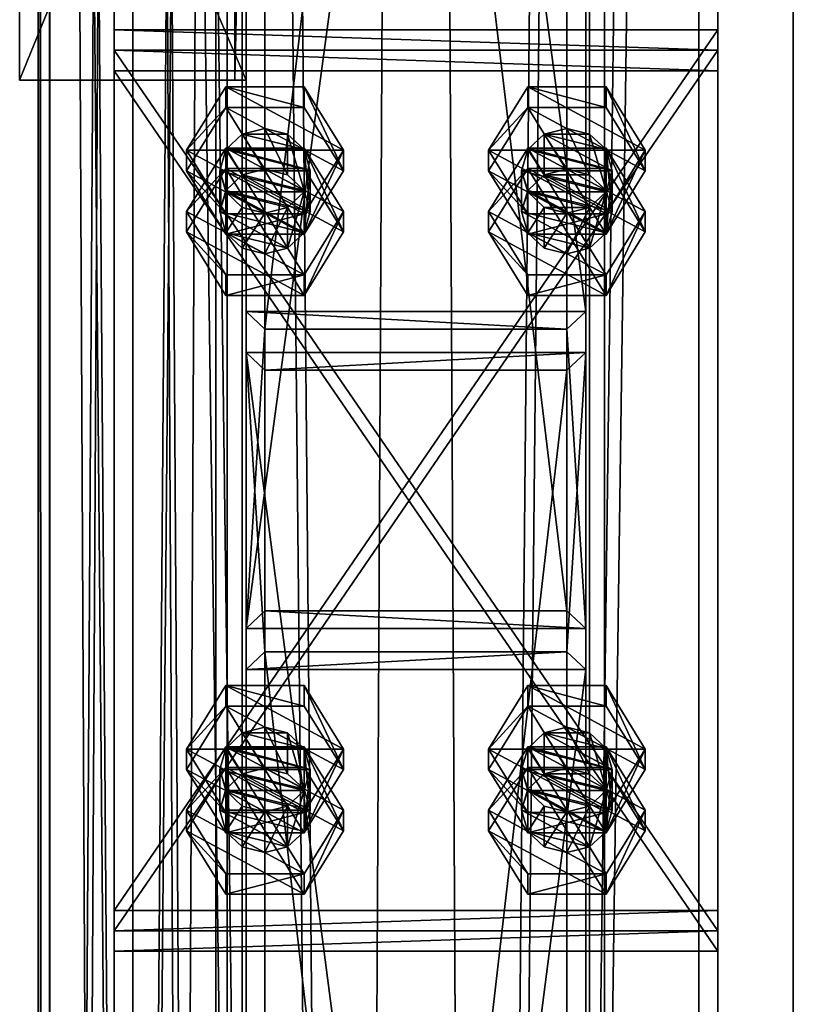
# Model space of a CAD drawing. Header units: millimetres. Extents: x -333 to 67333, y -930 to 39730.
# Tile 550 of 656: x -105 to 100, y 17392 to 17653. Entities that reach past the tile are written whole.
import ezdxf

# ---------------------------------------------------------------- set-up
doc = ezdxf.new("R2010")
doc.units = ezdxf.units.MM
for name, color, linetype in [('13', 7, 'Continuous'), ('4', 7, 'Continuous'), ('5', 7, 'Continuous'), ('6', 7, 'Continuous'), ('95', 7, 'Continuous'), ('99', 7, 'Continuous')]:
    doc.layers.add(name, color=color, linetype=linetype)

msp = doc.modelspace()

# ---------------------------------------------------------------- meshes
at = {"layer": '13', "color": 30}
mesh = msp.add_polyface(dxfattribs=at)
corners = [(-97.06, 23544.7, 4373), (-53.06, 23544.7, 4373), (-53.06, 15255.02, 4373), (-97.06, 15255.02, 4373), (-53.06, 23544.7, 4447), (-53.06, 15255.02, 4447), (-97.06, 23544.7, 4447), (-97.06, 15255.02, 4447), (-100.06, 23544.7, 4370), (-100.06, 23544.7, 4450), (-100.06, 15255.02, 4450), (-100.06, 15255.02, 4370), (-50.06, 23544.7, 4450), (-50.06, 15255.02, 4450), (-50.06, 23544.7, 4370), (-50.06, 15255.02, 4370)]
mesh.append_faces([[corners[k] for k in face] for face in [(0, 2, 3, 3), (1, 5, 2, 2), (4, 7, 5, 5), (6, 3, 7, 7), (8, 10, 11, 11), (9, 13, 10, 10), (12, 15, 13, 13), (14, 11, 15, 15)]], dxfattribs={"vtx0": -1, "color": 30})
mesh.append_faces([[corners[k] for k in face] for face in [(9, 6, 12, 12), (6, 8, 0, 0), (0, 8, 1, 1), (12, 4, 14, 14), (4, 12, 6, 6), (14, 1, 8, 8), (11, 3, 15, 15), (3, 10, 7, 7), (7, 10, 5, 5), (15, 2, 13, 13), (2, 15, 3, 3), (13, 5, 10, 10)]], dxfattribs={"vtx0": -1, "vtx1": -1, "color": 30})
mesh.append_faces([[corners[k] for k in face] for face in [(6, 9, 8, 8), (14, 4, 1, 1), (3, 11, 10, 10), (13, 2, 5, 5)]], dxfattribs={"vtx0": -1, "vtx2": -1, "vtx3": -1, "color": 30})
mesh.append_faces([[corners[k] for k in face] for face in [(0, 1, 2, 2), (1, 4, 5, 5), (4, 6, 7, 7), (6, 0, 3, 3), (8, 9, 10, 10), (9, 12, 13, 13), (12, 14, 15, 15), (14, 8, 11, 11)]], dxfattribs={"vtx2": -1, "vtx3": -1, "color": 30})
mesh = msp.add_polyface(dxfattribs=at)
corners = [(-100.06, 13576.67, 5870), (-50.06, 13576.67, 5870), (-50.06, 19395, 5870), (-100.06, 19395, 5870), (-100.06, 13576.67, 5950), (-100.06, 19395, 5950), (-50.06, 13576.67, 5950), (-50.06, 19395, 5950), (-53.06, 19395, 5873), (-97.06, 19395, 5873), (-97.06, 19395, 5947), (-53.06, 19395, 5947), (-97.06, 13576.67, 5947), (-53.06, 13576.67, 5947), (-97.06, 13576.67, 5873), (-53.06, 13576.67, 5873)]
mesh.append_faces([[corners[k] for k in face] for face in [(0, 2, 3, 3), (4, 3, 5, 5), (6, 5, 7, 7), (1, 7, 2, 2), (12, 11, 10, 10), (14, 10, 9, 9), (15, 9, 8, 8), (13, 8, 11, 11)]], dxfattribs={"vtx0": -1, "color": 30})
mesh.append_faces([[corners[k] for k in face] for face in [(2, 8, 3, 3), (8, 7, 11, 11), (11, 7, 10, 10), (3, 9, 5, 5), (9, 3, 8, 8), (5, 10, 7, 7), (4, 12, 0, 0), (12, 6, 13, 13), (13, 6, 15, 15), (0, 14, 1, 1), (14, 0, 12, 12), (1, 15, 6, 6)]], dxfattribs={"vtx0": -1, "vtx1": -1, "color": 30})
mesh.append_faces([[corners[k] for k in face] for face in [(8, 2, 7, 7), (5, 9, 10, 10), (12, 4, 6, 6), (1, 14, 15, 15)]], dxfattribs={"vtx0": -1, "vtx2": -1, "vtx3": -1, "color": 30})
mesh.append_faces([[corners[k] for k in face] for face in [(0, 1, 2, 2), (4, 0, 3, 3), (6, 4, 5, 5), (1, 6, 7, 7), (12, 13, 11, 11), (14, 12, 10, 10), (15, 14, 9, 9), (13, 15, 8, 8)]], dxfattribs={"vtx2": -1, "vtx3": -1, "color": 30})
mesh = msp.add_polyface(dxfattribs=at)
corners = [(-100, 9474.38, 2980), (-50, 9474.38, 2980), (-50, 19324.35, 2980), (-100, 19324.35, 2980), (-50, 9474.38, 2983), (-50, 19324.35, 2983), (-97, 9474.38, 2983), (-97, 19324.35, 2983), (-97, 9474.38, 3030), (-97, 19324.35, 3030), (-100, 9474.38, 3030), (-100, 19324.35, 3030)]
mesh.append_faces([[corners[k] for k in face] for face in [(0, 2, 3, 3), (1, 5, 2, 2), (4, 7, 5, 5), (6, 9, 7, 7), (8, 11, 9, 9), (10, 3, 11, 11), (0, 4, 1, 1), (8, 0, 10, 10), (7, 2, 5, 5)]], dxfattribs={"vtx0": -1, "color": 30})
mesh.append_faces([[corners[k] for k in face] for face in [(4, 0, 6, 6), (6, 0, 8, 8), (3, 7, 11, 11)]], dxfattribs={"vtx0": -1, "vtx1": -1, "color": 30})
mesh.append_faces([[corners[k] for k in face] for face in [(7, 3, 2, 2)]], dxfattribs={"vtx0": -1, "vtx2": -1, "vtx3": -1, "color": 30})
mesh.append_faces([[corners[k] for k in face] for face in [(9, 11, 7, 7)]], dxfattribs={"vtx1": -1, "color": 30})
mesh.append_faces([[corners[k] for k in face] for face in [(0, 1, 2, 2), (1, 4, 5, 5), (4, 6, 7, 7), (6, 8, 9, 9), (8, 10, 11, 11), (10, 0, 3, 3)]], dxfattribs={"vtx2": -1, "vtx3": -1, "color": 30})
mesh = msp.add_polyface(dxfattribs=at)
corners = [(-45, 17776.9, 4370.08), (-45, 17776.9, 4310.08), (-45, 17636.9, 4310.08), (-45, 17636.9, 4370.08), (-48, 17776.9, 4310.08), (-48, 17636.9, 4310.08), (-48, 17776.9, 4367.08), (-48, 17636.9, 4367.08), (-105, 17776.9, 4367.08), (-105, 17636.9, 4367.08), (-105, 17776.9, 4370.08), (-105, 17636.9, 4370.08)]
mesh.append_faces([[corners[k] for k in face] for face in [(0, 2, 3, 3), (1, 5, 2, 2), (4, 7, 5, 5), (6, 9, 7, 7), (8, 11, 9, 9), (10, 3, 11, 11), (0, 4, 1, 1), (8, 0, 10, 10), (7, 2, 5, 5)]], dxfattribs={"vtx0": -1, "color": 30})
mesh.append_faces([[corners[k] for k in face] for face in [(4, 0, 6, 6), (6, 0, 8, 8), (3, 7, 11, 11)]], dxfattribs={"vtx0": -1, "vtx1": -1, "color": 30})
mesh.append_faces([[corners[k] for k in face] for face in [(7, 3, 2, 2)]], dxfattribs={"vtx0": -1, "vtx2": -1, "vtx3": -1, "color": 30})
mesh.append_faces([[corners[k] for k in face] for face in [(9, 11, 7, 7)]], dxfattribs={"vtx1": -1, "color": 30})
mesh.append_faces([[corners[k] for k in face] for face in [(0, 1, 2, 2), (1, 4, 5, 5), (4, 6, 7, 7), (6, 8, 9, 9), (8, 10, 11, 11), (10, 0, 3, 3)]], dxfattribs={"vtx2": -1, "vtx3": -1, "color": 30})
at = {"layer": '4', "color": 171}
mesh = msp.add_polyface(dxfattribs=at)
corners = [(40, 17496.37, 4803.58), (-40, 17496.37, 4803.58), (-40, 18162.8, 3080), (40, 18162.8, 3080), (-40, 17570.98, 4832.43), (-40, 18248.57, 3080), (40, 17570.98, 4832.43), (40, 18248.57, 3080), (45, 17491.7, 4801.77), (45, 17575.65, 4834.23), (45, 18253.93, 3080), (45, 18157.44, 3080), (-45, 17575.65, 4834.23), (-45, 18253.93, 3080), (-45, 17491.7, 4801.77), (-45, 18157.44, 3080)]
mesh.append_faces([[corners[k] for k in face] for face in [(0, 2, 3, 3), (1, 5, 2, 2), (4, 7, 5, 5), (6, 3, 7, 7), (8, 10, 11, 11), (9, 13, 10, 10), (12, 15, 13, 13), (14, 11, 15, 15)]], dxfattribs={"vtx0": -1, "color": 171})
mesh.append_faces([[corners[k] for k in face] for face in [(9, 6, 12, 12), (6, 8, 0, 0), (0, 8, 1, 1), (12, 4, 14, 14), (4, 12, 6, 6), (14, 1, 8, 8), (11, 3, 15, 15), (3, 10, 7, 7), (7, 10, 5, 5), (15, 2, 13, 13), (2, 15, 3, 3), (13, 5, 10, 10)]], dxfattribs={"vtx0": -1, "vtx1": -1, "color": 171})
mesh.append_faces([[corners[k] for k in face] for face in [(6, 9, 8, 8), (14, 4, 1, 1), (3, 11, 10, 10), (13, 2, 5, 5)]], dxfattribs={"vtx0": -1, "vtx2": -1, "vtx3": -1, "color": 171})
mesh.append_faces([[corners[k] for k in face] for face in [(0, 1, 2, 2), (1, 4, 5, 5), (4, 6, 7, 7), (6, 0, 3, 3), (8, 9, 10, 10), (9, 12, 13, 13), (12, 14, 15, 15), (14, 8, 11, 11)]], dxfattribs={"vtx2": -1, "vtx3": -1, "color": 171})
mesh = msp.add_polyface(dxfattribs=at)
corners = [(-45, 16784.11, 6631.8), (45, 16784.11, 6631.8), (45, 17480.88, 4829.76), (-45, 17480.88, 4829.76), (-45, 16873.28, 6650.75), (-45, 17564.83, 4862.21), (45, 16873.28, 6650.75), (45, 17564.83, 4862.21), (40, 17485.55, 4831.56), (-40, 17485.55, 4831.56), (-40, 17560.16, 4860.41), (40, 17560.16, 4860.41), (-40, 16868.32, 6649.7), (40, 16868.32, 6649.7), (-40, 16789.06, 6632.85), (40, 16789.06, 6632.85)]
mesh.append_faces([[corners[k] for k in face] for face in [(0, 2, 3, 3), (4, 3, 5, 5), (6, 5, 7, 7), (1, 7, 2, 2), (12, 11, 10, 10), (14, 10, 9, 9), (15, 9, 8, 8), (13, 8, 11, 11)]], dxfattribs={"vtx0": -1, "color": 171})
mesh.append_faces([[corners[k] for k in face] for face in [(2, 8, 3, 3), (8, 7, 11, 11), (11, 7, 10, 10), (3, 9, 5, 5), (9, 3, 8, 8), (5, 10, 7, 7), (4, 12, 0, 0), (12, 6, 13, 13), (13, 6, 15, 15), (0, 14, 1, 1), (14, 0, 12, 12), (1, 15, 6, 6)]], dxfattribs={"vtx0": -1, "vtx1": -1, "color": 171})
mesh.append_faces([[corners[k] for k in face] for face in [(8, 2, 7, 7), (5, 9, 10, 10), (12, 4, 6, 6), (1, 14, 15, 15)]], dxfattribs={"vtx0": -1, "vtx2": -1, "vtx3": -1, "color": 171})
mesh.append_faces([[corners[k] for k in face] for face in [(0, 1, 2, 2), (4, 0, 3, 3), (6, 4, 5, 5), (1, 6, 7, 7), (12, 13, 11, 11), (14, 12, 10, 10), (15, 14, 9, 9), (13, 15, 8, 8)]], dxfattribs={"vtx2": -1, "vtx3": -1, "color": 171})
at = {"layer": '5', "color": 131}
mesh = msp.add_polyface(dxfattribs=at)
corners = [(46, 9414.72, 2984), (-46, 9414.72, 2984), (-46, 19384.69, 2984), (46, 19384.69, 2984), (-46, 9414.72, 3076), (-46, 19384.69, 3076), (46, 9414.72, 3076), (46, 19384.69, 3076), (50, 9414.72, 2980), (50, 9414.72, 3080), (50, 19384.69, 3080), (50, 19384.69, 2980), (-50, 9414.72, 3080), (-50, 19384.69, 3080), (-50, 9414.72, 2980), (-50, 19384.69, 2980)]
mesh.append_faces([[corners[k] for k in face] for face in [(0, 2, 3, 3), (1, 5, 2, 2), (4, 7, 5, 5), (6, 3, 7, 7), (8, 10, 11, 11), (9, 13, 10, 10), (12, 15, 13, 13), (14, 11, 15, 15)]], dxfattribs={"vtx0": -1, "color": 131})
mesh.append_faces([[corners[k] for k in face] for face in [(9, 6, 12, 12), (6, 8, 0, 0), (0, 8, 1, 1), (12, 4, 14, 14), (4, 12, 6, 6), (14, 1, 8, 8), (11, 3, 15, 15), (3, 10, 7, 7), (7, 10, 5, 5), (15, 2, 13, 13), (2, 15, 3, 3), (13, 5, 10, 10)]], dxfattribs={"vtx0": -1, "vtx1": -1, "color": 131})
mesh.append_faces([[corners[k] for k in face] for face in [(6, 9, 8, 8), (14, 4, 1, 1), (3, 11, 10, 10), (13, 2, 5, 5)]], dxfattribs={"vtx0": -1, "vtx2": -1, "vtx3": -1, "color": 131})
mesh.append_faces([[corners[k] for k in face] for face in [(0, 1, 2, 2), (1, 4, 5, 5), (4, 6, 7, 7), (6, 0, 3, 3), (8, 9, 10, 10), (9, 12, 13, 13), (12, 14, 15, 15), (14, 8, 11, 11)]], dxfattribs={"vtx2": -1, "vtx3": -1, "color": 131})
at = {"layer": '6', "color": 2}
mesh = msp.add_polyface(dxfattribs=at)
corners = [(80, 19379.86, 7183.53), (-80, 19379.86, 7183.53), (-80, 7954.66, 4755.1), (80, 7954.66, 4755.1), (80, 19379.86, 7347.1), (80, 7921.4, 4911.61), (-80, 19379.86, 7347.1), (-80, 7921.4, 4911.61), (-75, 7953.62, 4759.99), (75, 7953.62, 4759.99), (75, 7922.44, 4906.72), (-75, 7922.44, 4906.72), (75, 19379.86, 7188.64), (75, 19379.86, 7341.99), (-75, 19379.86, 7188.64), (-75, 19379.86, 7341.99)]
mesh.append_faces([[corners[k] for k in face] for face in [(0, 2, 3, 3), (4, 3, 5, 5), (6, 5, 7, 7), (1, 7, 2, 2), (12, 10, 9, 9), (14, 9, 8, 8), (15, 8, 11, 11), (13, 11, 10, 10)]], dxfattribs={"vtx0": -1, "color": 2})
mesh.append_faces([[corners[k] for k in face] for face in [(2, 8, 3, 3), (8, 7, 11, 11), (11, 7, 10, 10), (3, 9, 5, 5), (9, 3, 8, 8), (5, 10, 7, 7), (0, 12, 1, 1), (12, 4, 13, 13), (13, 4, 15, 15), (1, 14, 6, 6), (14, 1, 12, 12), (6, 15, 4, 4)]], dxfattribs={"vtx0": -1, "vtx1": -1, "color": 2})
mesh.append_faces([[corners[k] for k in face] for face in [(8, 2, 7, 7), (5, 9, 10, 10), (12, 0, 4, 4), (6, 14, 15, 15)]], dxfattribs={"vtx0": -1, "vtx2": -1, "vtx3": -1, "color": 2})
mesh.append_faces([[corners[k] for k in face] for face in [(0, 1, 2, 2), (4, 0, 3, 3), (6, 4, 5, 5), (1, 6, 7, 7), (12, 13, 10, 10), (14, 12, 9, 9), (15, 14, 8, 8), (13, 15, 11, 11)]], dxfattribs={"vtx2": -1, "vtx3": -1, "color": 2})
at = {"layer": '95', "color": 7}
mesh = msp.add_polyface(dxfattribs=at)
corners = [(-52, 17612.96, 4848.66), (-50.39, 17618.55, 4850.82), (-50.39, 17607.73, 4878.8), (-46, 17622.65, 4852.41), (-46, 17611.83, 4880.39), (-40, 17624.15, 4852.99), (-40, 17613.33, 4880.97), (-34, 17622.65, 4852.41), (-34, 17611.83, 4880.39), (-29.61, 17618.55, 4850.82), (-29.61, 17607.73, 4878.8), (-28, 17612.96, 4848.66), (-28, 17602.14, 4876.64), (-50.39, 17607.36, 4846.49), (-34, 17603.26, 4844.91), (-29.61, 17607.36, 4846.49), (-60.78, 17602.14, 4876.64), (-50.39, 17618.92, 4883.13), (-50.39, 17613.52, 4897.12), (-29.61, 17618.92, 4883.13), (-29.61, 17613.52, 4897.12), (-19.22, 17596.73, 4890.63), (-19.22, 17602.14, 4876.64), (-19.22, 17618.36, 4834.67), (-29.61, 17596.17, 4842.17), (-19.22, 17612.96, 4848.66), (-50.39, 17601.58, 4828.18), (-60.78, 17618.36, 4834.67), (-60.78, 17612.96, 4848.66), (-50.39, 17635.15, 4841.16), (-50.39, 17629.74, 4855.15), (-29.61, 17635.15, 4841.16), (-29.61, 17629.74, 4855.15), (-29.61, 17601.58, 4828.18)]
mesh.append_faces([[corners[k] for k in face] for face in [(1, 4, 2, 2), (3, 6, 4, 4), (5, 8, 6, 6), (7, 10, 8, 8), (9, 12, 10, 10), (3, 7, 5, 5), (10, 6, 8, 8), (17, 20, 18, 18), (19, 21, 20, 20), (17, 22, 19, 19), (21, 18, 20, 20), (23, 24, 25, 25), (27, 30, 28, 28), (29, 32, 30, 30), (31, 25, 32, 32), (29, 23, 31, 31), (25, 30, 32, 32)]], dxfattribs={"vtx0": -1, "color": 7})
mesh.append_faces([[corners[k] for k in face] for face in [(13, 15, 0, 0), (0, 11, 1, 1), (1, 9, 3, 3), (6, 10, 4, 4), (4, 12, 2, 2), (27, 23, 29, 29), (30, 24, 28, 28)]], dxfattribs={"vtx0": -1, "vtx1": -1, "color": 7})
mesh.append_faces([[corners[k] for k in face] for face in [(13, 14, 15, 15), (0, 15, 11, 11), (1, 11, 9, 9), (3, 9, 7, 7), (27, 33, 23, 23), (30, 25, 24, 24)]], dxfattribs={"vtx0": -1, "vtx2": -1, "vtx3": -1, "color": 7})
mesh.append_faces([[corners[k] for k in face] for face in [(0, 1, 2, 2), (1, 3, 4, 4), (3, 5, 6, 6), (5, 7, 8, 8), (7, 9, 10, 10), (9, 11, 12, 12), (16, 17, 18, 18), (17, 19, 20, 20), (26, 27, 28, 28), (27, 29, 30, 30), (29, 31, 32, 32), (31, 23, 25, 25)]], dxfattribs={"vtx2": -1, "vtx3": -1, "color": 7})
mesh = msp.add_polyface(dxfattribs=at)
corners = [(28, 17612.96, 4848.66), (29.61, 17618.55, 4850.82), (29.61, 17607.73, 4878.8), (34, 17622.65, 4852.41), (34, 17611.83, 4880.39), (40, 17624.15, 4852.99), (40, 17613.33, 4880.97), (46, 17622.65, 4852.41), (46, 17611.83, 4880.39), (50.39, 17618.55, 4850.82), (50.39, 17607.73, 4878.8), (52, 17612.96, 4848.66), (52, 17602.14, 4876.64), (29.61, 17607.36, 4846.49), (46, 17603.26, 4844.91), (50.39, 17607.36, 4846.49), (19.22, 17602.14, 4876.64), (29.61, 17618.92, 4883.13), (29.61, 17613.52, 4897.12), (50.39, 17618.92, 4883.13), (50.39, 17613.52, 4897.12), (60.78, 17596.73, 4890.63), (60.78, 17602.14, 4876.64), (60.78, 17618.36, 4834.67), (50.39, 17596.17, 4842.17), (60.78, 17612.96, 4848.66), (29.61, 17601.58, 4828.18), (19.22, 17618.36, 4834.67), (19.22, 17612.96, 4848.66), (29.61, 17635.15, 4841.16), (29.61, 17629.74, 4855.15), (50.39, 17635.15, 4841.16), (50.39, 17629.74, 4855.15), (50.39, 17601.58, 4828.18)]
mesh.append_faces([[corners[k] for k in face] for face in [(1, 4, 2, 2), (3, 6, 4, 4), (5, 8, 6, 6), (7, 10, 8, 8), (9, 12, 10, 10), (3, 7, 5, 5), (8, 4, 6, 6), (17, 20, 18, 18), (19, 21, 20, 20), (17, 22, 19, 19), (21, 18, 20, 20), (23, 24, 25, 25), (27, 30, 28, 28), (29, 32, 30, 30), (31, 25, 32, 32), (29, 23, 31, 31), (25, 30, 32, 32)]], dxfattribs={"vtx0": -1, "color": 7})
mesh.append_faces([[corners[k] for k in face] for face in [(13, 15, 0, 0), (0, 11, 1, 1), (1, 11, 3, 3), (4, 12, 2, 2), (27, 23, 29, 29), (30, 24, 28, 28)]], dxfattribs={"vtx0": -1, "vtx1": -1, "color": 7})
mesh.append_faces([[corners[k] for k in face] for face in [(13, 14, 15, 15), (0, 15, 11, 11), (3, 11, 9, 9), (3, 9, 7, 7), (4, 8, 10, 10), (27, 33, 23, 23), (30, 25, 24, 24)]], dxfattribs={"vtx0": -1, "vtx2": -1, "vtx3": -1, "color": 7})
mesh.append_faces([[corners[k] for k in face] for face in [(0, 1, 2, 2), (1, 3, 4, 4), (3, 5, 6, 6), (5, 7, 8, 8), (7, 9, 10, 10), (9, 11, 12, 12), (16, 17, 18, 18), (17, 19, 20, 20), (26, 27, 28, 28), (27, 29, 30, 30), (29, 31, 32, 32), (31, 23, 25, 25)]], dxfattribs={"vtx2": -1, "vtx3": -1, "color": 7})
mesh = msp.add_polyface(dxfattribs=at)
corners = [(-28, 17612.96, 4848.66), (-29.61, 17607.36, 4846.49), (-29.61, 17596.54, 4874.47), (-28, 17602.14, 4876.64), (-34, 17603.26, 4844.91), (-34, 17592.44, 4872.89), (-40, 17601.76, 4844.33), (-40, 17590.94, 4872.31), (-46, 17603.26, 4844.91), (-46, 17592.44, 4872.89), (-50.39, 17607.36, 4846.49), (-50.39, 17596.54, 4874.47), (-52, 17612.96, 4848.66), (-52, 17602.14, 4876.64), (-50.39, 17607.73, 4878.8), (-46, 17611.83, 4880.39), (-29.61, 17607.73, 4878.8), (-19.22, 17602.14, 4876.64), (-29.61, 17585.35, 4870.15), (-29.61, 17579.94, 4884.14), (-19.22, 17596.73, 4890.63), (-50.39, 17585.35, 4870.15), (-50.39, 17579.94, 4884.14), (-60.78, 17602.14, 4876.64), (-60.78, 17596.73, 4890.63), (-50.39, 17613.52, 4897.12), (-29.61, 17618.92, 4883.13), (-50.39, 17618.92, 4883.13), (-19.22, 17618.36, 4834.67), (-29.61, 17601.58, 4828.18), (-29.61, 17596.17, 4842.17), (-50.39, 17601.58, 4828.18), (-50.39, 17596.17, 4842.17), (-60.78, 17612.96, 4848.66), (-60.78, 17618.36, 4834.67)]
mesh.append_faces([[corners[k] for k in face] for face in [(0, 2, 3, 3), (1, 5, 2, 2), (4, 7, 5, 5), (6, 9, 7, 7), (8, 11, 9, 9), (10, 13, 11, 11), (12, 14, 13, 13), (6, 10, 8, 8), (11, 7, 9, 9), (17, 19, 20, 20), (18, 22, 19, 19), (21, 24, 22, 22), (23, 25, 24, 24), (18, 23, 21, 21), (24, 19, 22, 22), (29, 32, 30, 30), (31, 33, 32, 32), (29, 34, 31, 31), (33, 30, 32, 32)]], dxfattribs={"vtx0": -1, "color": 7})
mesh.append_faces([[corners[k] for k in face] for face in [(14, 2, 13, 13), (13, 5, 11, 11), (23, 18, 27, 27), (25, 19, 24, 24)]], dxfattribs={"vtx0": -1, "vtx1": -1, "color": 7})
mesh.append_faces([[corners[k] for k in face] for face in [(10, 6, 4, 4), (15, 16, 3, 3), (14, 3, 2, 2), (13, 2, 5, 5), (11, 5, 7, 7), (27, 18, 17, 17), (25, 20, 19, 19)]], dxfattribs={"vtx0": -1, "vtx2": -1, "vtx3": -1, "color": 7})
mesh.append_faces([[corners[k] for k in face] for face in [(0, 1, 2, 2), (1, 4, 5, 5), (4, 6, 7, 7), (6, 8, 9, 9), (8, 10, 11, 11), (10, 12, 13, 13), (17, 18, 19, 19), (18, 21, 22, 22), (21, 23, 24, 24), (26, 17, 20, 20), (28, 29, 30, 30), (29, 31, 32, 32)]], dxfattribs={"vtx2": -1, "vtx3": -1, "color": 7})
mesh = msp.add_polyface(dxfattribs=at)
corners = [(52, 17612.96, 4848.66), (50.39, 17607.36, 4846.49), (50.39, 17596.54, 4874.47), (52, 17602.14, 4876.64), (46, 17603.26, 4844.91), (46, 17592.44, 4872.89), (40, 17601.76, 4844.33), (40, 17590.94, 4872.31), (34, 17603.26, 4844.91), (34, 17592.44, 4872.89), (29.61, 17607.36, 4846.49), (29.61, 17596.54, 4874.47), (28, 17612.96, 4848.66), (28, 17602.14, 4876.64), (29.61, 17607.73, 4878.8), (34, 17611.83, 4880.39), (50.39, 17607.73, 4878.8), (60.78, 17602.14, 4876.64), (50.39, 17585.35, 4870.15), (50.39, 17579.94, 4884.14), (60.78, 17596.73, 4890.63), (29.61, 17585.35, 4870.15), (29.61, 17579.94, 4884.14), (19.22, 17602.14, 4876.64), (19.22, 17596.73, 4890.63), (29.61, 17613.52, 4897.12), (50.39, 17618.92, 4883.13), (29.61, 17618.92, 4883.13), (60.78, 17618.36, 4834.67), (50.39, 17601.58, 4828.18), (50.39, 17596.17, 4842.17), (29.61, 17601.58, 4828.18), (29.61, 17596.17, 4842.17), (19.22, 17612.96, 4848.66), (19.22, 17618.36, 4834.67)]
mesh.append_faces([[corners[k] for k in face] for face in [(0, 2, 3, 3), (1, 5, 2, 2), (4, 7, 5, 5), (6, 9, 7, 7), (8, 11, 9, 9), (10, 13, 11, 11), (12, 14, 13, 13), (4, 8, 6, 6), (11, 7, 9, 9), (17, 19, 20, 20), (18, 22, 19, 19), (21, 24, 22, 22), (23, 25, 24, 24), (18, 23, 21, 21), (24, 19, 22, 22), (29, 32, 30, 30), (31, 33, 32, 32), (29, 34, 31, 31), (33, 30, 32, 32)]], dxfattribs={"vtx0": -1, "color": 7})
mesh.append_faces([[corners[k] for k in face] for face in [(8, 4, 10, 10), (14, 2, 13, 13), (13, 5, 11, 11), (23, 18, 27, 27), (25, 19, 24, 24)]], dxfattribs={"vtx0": -1, "vtx1": -1, "color": 7})
mesh.append_faces([[corners[k] for k in face] for face in [(15, 16, 3, 3), (14, 3, 2, 2), (13, 2, 5, 5), (11, 5, 7, 7), (27, 18, 17, 17), (25, 20, 19, 19)]], dxfattribs={"vtx0": -1, "vtx2": -1, "vtx3": -1, "color": 7})
mesh.append_faces([[corners[k] for k in face] for face in [(0, 1, 2, 2), (1, 4, 5, 5), (4, 6, 7, 7), (6, 8, 9, 9), (8, 10, 11, 11), (10, 12, 13, 13), (17, 18, 19, 19), (18, 21, 22, 22), (21, 23, 24, 24), (26, 17, 20, 20), (28, 29, 30, 30), (29, 31, 32, 32)]], dxfattribs={"vtx2": -1, "vtx3": -1, "color": 7})
mesh = msp.add_polyface(dxfattribs=at)
corners = [(-52, 17454.4, 4787.35), (-50.39, 17459.99, 4789.51), (-50.39, 17449.17, 4817.49), (-46, 17464.09, 4791.1), (-46, 17453.27, 4819.08), (-40, 17465.59, 4791.68), (-40, 17454.77, 4819.66), (-34, 17464.09, 4791.1), (-34, 17453.27, 4819.08), (-29.61, 17459.99, 4789.51), (-29.61, 17449.17, 4817.49), (-28, 17454.4, 4787.35), (-28, 17443.58, 4815.33), (-50.39, 17448.8, 4785.19), (-34, 17444.7, 4783.6), (-29.61, 17448.8, 4785.19), (-60.78, 17443.58, 4815.33), (-50.39, 17460.36, 4821.82), (-50.39, 17454.96, 4835.81), (-29.61, 17460.36, 4821.82), (-29.61, 17454.96, 4835.81), (-19.22, 17438.17, 4829.32), (-19.22, 17443.58, 4815.33), (-19.22, 17459.8, 4773.36), (-29.61, 17437.61, 4780.86), (-19.22, 17454.4, 4787.35), (-50.39, 17443.02, 4766.87), (-60.78, 17459.8, 4773.36), (-60.78, 17454.4, 4787.35), (-50.39, 17476.59, 4779.85), (-50.39, 17471.18, 4793.84), (-29.61, 17476.59, 4779.85), (-29.61, 17471.18, 4793.84), (-29.61, 17443.02, 4766.87)]
mesh.append_faces([[corners[k] for k in face] for face in [(1, 4, 2, 2), (3, 6, 4, 4), (5, 8, 6, 6), (7, 10, 8, 8), (9, 12, 10, 10), (3, 7, 5, 5), (10, 6, 8, 8), (17, 20, 18, 18), (19, 21, 20, 20), (17, 22, 19, 19), (21, 18, 20, 20), (23, 24, 25, 25), (27, 30, 28, 28), (29, 32, 30, 30), (31, 25, 32, 32), (29, 23, 31, 31), (25, 30, 32, 32)]], dxfattribs={"vtx0": -1, "color": 7})
mesh.append_faces([[corners[k] for k in face] for face in [(13, 15, 0, 0), (0, 11, 1, 1), (1, 9, 3, 3), (6, 10, 4, 4), (4, 12, 2, 2), (27, 23, 29, 29), (30, 24, 28, 28)]], dxfattribs={"vtx0": -1, "vtx1": -1, "color": 7})
mesh.append_faces([[corners[k] for k in face] for face in [(13, 14, 15, 15), (0, 15, 11, 11), (1, 11, 9, 9), (3, 9, 7, 7), (27, 33, 23, 23), (30, 25, 24, 24)]], dxfattribs={"vtx0": -1, "vtx2": -1, "vtx3": -1, "color": 7})
mesh.append_faces([[corners[k] for k in face] for face in [(0, 1, 2, 2), (1, 3, 4, 4), (3, 5, 6, 6), (5, 7, 8, 8), (7, 9, 10, 10), (9, 11, 12, 12), (16, 17, 18, 18), (17, 19, 20, 20), (26, 27, 28, 28), (27, 29, 30, 30), (29, 31, 32, 32), (31, 23, 25, 25)]], dxfattribs={"vtx2": -1, "vtx3": -1, "color": 7})
mesh = msp.add_polyface(dxfattribs=at)
corners = [(28, 17454.4, 4787.35), (29.61, 17459.99, 4789.51), (29.61, 17449.17, 4817.49), (34, 17464.09, 4791.1), (34, 17453.27, 4819.08), (40, 17465.59, 4791.68), (40, 17454.77, 4819.66), (46, 17464.09, 4791.1), (46, 17453.27, 4819.08), (50.39, 17459.99, 4789.51), (50.39, 17449.17, 4817.49), (52, 17454.4, 4787.35), (52, 17443.58, 4815.33), (29.61, 17448.8, 4785.19), (46, 17444.7, 4783.6), (50.39, 17448.8, 4785.19), (19.22, 17443.58, 4815.33), (29.61, 17460.36, 4821.82), (29.61, 17454.96, 4835.81), (50.39, 17460.36, 4821.82), (50.39, 17454.96, 4835.81), (60.78, 17438.17, 4829.32), (60.78, 17443.58, 4815.33), (60.78, 17459.8, 4773.36), (50.39, 17437.61, 4780.86), (60.78, 17454.4, 4787.35), (29.61, 17443.02, 4766.87), (19.22, 17459.8, 4773.36), (19.22, 17454.4, 4787.35), (29.61, 17476.59, 4779.85), (29.61, 17471.18, 4793.84), (50.39, 17476.59, 4779.85), (50.39, 17471.18, 4793.84), (50.39, 17443.02, 4766.87)]
mesh.append_faces([[corners[k] for k in face] for face in [(1, 4, 2, 2), (3, 6, 4, 4), (5, 8, 6, 6), (7, 10, 8, 8), (9, 12, 10, 10), (3, 7, 5, 5), (8, 4, 6, 6), (17, 20, 18, 18), (19, 21, 20, 20), (17, 22, 19, 19), (21, 18, 20, 20), (23, 24, 25, 25), (27, 30, 28, 28), (29, 32, 30, 30), (31, 25, 32, 32), (29, 23, 31, 31), (25, 30, 32, 32)]], dxfattribs={"vtx0": -1, "color": 7})
mesh.append_faces([[corners[k] for k in face] for face in [(13, 15, 0, 0), (0, 11, 1, 1), (1, 11, 3, 3), (4, 12, 2, 2), (27, 23, 29, 29), (30, 24, 28, 28)]], dxfattribs={"vtx0": -1, "vtx1": -1, "color": 7})
mesh.append_faces([[corners[k] for k in face] for face in [(13, 14, 15, 15), (0, 15, 11, 11), (3, 11, 9, 9), (3, 9, 7, 7), (4, 8, 10, 10), (27, 33, 23, 23), (30, 25, 24, 24)]], dxfattribs={"vtx0": -1, "vtx2": -1, "vtx3": -1, "color": 7})
mesh.append_faces([[corners[k] for k in face] for face in [(0, 1, 2, 2), (1, 3, 4, 4), (3, 5, 6, 6), (5, 7, 8, 8), (7, 9, 10, 10), (9, 11, 12, 12), (16, 17, 18, 18), (17, 19, 20, 20), (26, 27, 28, 28), (27, 29, 30, 30), (29, 31, 32, 32), (31, 23, 25, 25)]], dxfattribs={"vtx2": -1, "vtx3": -1, "color": 7})
mesh = msp.add_polyface(dxfattribs=at)
corners = [(-28, 17454.4, 4787.35), (-29.61, 17448.8, 4785.19), (-29.61, 17437.98, 4813.17), (-28, 17443.58, 4815.33), (-34, 17444.7, 4783.6), (-34, 17433.88, 4811.58), (-40, 17443.2, 4783.02), (-40, 17432.38, 4811), (-46, 17444.7, 4783.6), (-46, 17433.88, 4811.58), (-50.39, 17448.8, 4785.19), (-50.39, 17437.98, 4813.17), (-52, 17454.4, 4787.35), (-52, 17443.58, 4815.33), (-50.39, 17449.17, 4817.49), (-46, 17453.27, 4819.08), (-29.61, 17449.17, 4817.49), (-19.22, 17443.58, 4815.33), (-29.61, 17426.79, 4808.84), (-29.61, 17421.38, 4822.83), (-19.22, 17438.17, 4829.32), (-50.39, 17426.79, 4808.84), (-50.39, 17421.38, 4822.83), (-60.78, 17443.58, 4815.33), (-60.78, 17438.17, 4829.32), (-50.39, 17454.96, 4835.81), (-29.61, 17460.36, 4821.82), (-50.39, 17460.36, 4821.82), (-19.22, 17459.8, 4773.36), (-29.61, 17443.02, 4766.87), (-29.61, 17437.61, 4780.86), (-50.39, 17443.02, 4766.87), (-50.39, 17437.61, 4780.86), (-60.78, 17454.4, 4787.35), (-60.78, 17459.8, 4773.36)]
mesh.append_faces([[corners[k] for k in face] for face in [(0, 2, 3, 3), (1, 5, 2, 2), (4, 7, 5, 5), (6, 9, 7, 7), (8, 11, 9, 9), (10, 13, 11, 11), (12, 14, 13, 13), (6, 10, 8, 8), (11, 7, 9, 9), (17, 19, 20, 20), (18, 22, 19, 19), (21, 24, 22, 22), (23, 25, 24, 24), (18, 23, 21, 21), (24, 19, 22, 22), (29, 32, 30, 30), (31, 33, 32, 32), (29, 34, 31, 31), (33, 30, 32, 32)]], dxfattribs={"vtx0": -1, "color": 7})
mesh.append_faces([[corners[k] for k in face] for face in [(14, 3, 13, 13), (13, 5, 11, 11), (23, 18, 27, 27), (25, 19, 24, 24)]], dxfattribs={"vtx0": -1, "vtx1": -1, "color": 7})
mesh.append_faces([[corners[k] for k in face] for face in [(10, 6, 4, 4), (15, 16, 3, 3), (13, 3, 2, 2), (13, 2, 5, 5), (11, 5, 7, 7), (27, 18, 17, 17), (25, 20, 19, 19)]], dxfattribs={"vtx0": -1, "vtx2": -1, "vtx3": -1, "color": 7})
mesh.append_faces([[corners[k] for k in face] for face in [(0, 1, 2, 2), (1, 4, 5, 5), (4, 6, 7, 7), (6, 8, 9, 9), (8, 10, 11, 11), (10, 12, 13, 13), (17, 18, 19, 19), (18, 21, 22, 22), (21, 23, 24, 24), (26, 17, 20, 20), (28, 29, 30, 30), (29, 31, 32, 32)]], dxfattribs={"vtx2": -1, "vtx3": -1, "color": 7})
mesh = msp.add_polyface(dxfattribs=at)
corners = [(52, 17454.4, 4787.35), (50.39, 17448.8, 4785.19), (50.39, 17437.98, 4813.17), (52, 17443.58, 4815.33), (46, 17444.7, 4783.6), (46, 17433.88, 4811.58), (40, 17443.2, 4783.02), (40, 17432.38, 4811), (34, 17444.7, 4783.6), (34, 17433.88, 4811.58), (29.61, 17448.8, 4785.19), (29.61, 17437.98, 4813.17), (28, 17454.4, 4787.35), (28, 17443.58, 4815.33), (29.61, 17449.17, 4817.49), (34, 17453.27, 4819.08), (50.39, 17449.17, 4817.49), (60.78, 17443.58, 4815.33), (50.39, 17426.79, 4808.84), (50.39, 17421.38, 4822.83), (60.78, 17438.17, 4829.32), (29.61, 17426.79, 4808.84), (29.61, 17421.38, 4822.83), (19.22, 17443.58, 4815.33), (19.22, 17438.17, 4829.32), (29.61, 17454.96, 4835.81), (50.39, 17460.36, 4821.82), (29.61, 17460.36, 4821.82), (60.78, 17459.8, 4773.36), (50.39, 17443.02, 4766.87), (50.39, 17437.61, 4780.86), (29.61, 17443.02, 4766.87), (29.61, 17437.61, 4780.86), (19.22, 17454.4, 4787.35), (19.22, 17459.8, 4773.36)]
mesh.append_faces([[corners[k] for k in face] for face in [(0, 2, 3, 3), (1, 5, 2, 2), (4, 7, 5, 5), (6, 9, 7, 7), (8, 11, 9, 9), (10, 13, 11, 11), (12, 14, 13, 13), (6, 10, 8, 8), (11, 7, 9, 9), (17, 19, 20, 20), (18, 22, 19, 19), (21, 24, 22, 22), (23, 25, 24, 24), (18, 23, 21, 21), (24, 19, 22, 22), (29, 32, 30, 30), (31, 33, 32, 32), (29, 34, 31, 31), (33, 30, 32, 32)]], dxfattribs={"vtx0": -1, "color": 7})
mesh.append_faces([[corners[k] for k in face] for face in [(14, 2, 13, 13), (13, 5, 11, 11), (23, 18, 27, 27), (25, 19, 24, 24)]], dxfattribs={"vtx0": -1, "vtx1": -1, "color": 7})
mesh.append_faces([[corners[k] for k in face] for face in [(10, 6, 4, 4), (15, 16, 3, 3), (14, 3, 2, 2), (13, 2, 5, 5), (11, 5, 7, 7), (27, 18, 17, 17), (25, 20, 19, 19)]], dxfattribs={"vtx0": -1, "vtx2": -1, "vtx3": -1, "color": 7})
mesh.append_faces([[corners[k] for k in face] for face in [(0, 1, 2, 2), (1, 4, 5, 5), (4, 6, 7, 7), (6, 8, 9, 9), (8, 10, 11, 11), (10, 12, 13, 13), (17, 18, 19, 19), (18, 21, 22, 22), (21, 23, 24, 24), (26, 17, 20, 20), (28, 29, 30, 30), (29, 31, 32, 32)]], dxfattribs={"vtx2": -1, "vtx3": -1, "color": 7})
at = {"layer": '99', "color": 7}
mesh = msp.add_polyface(dxfattribs=at)
corners = [(100, 1810, 1000), (-100, 1810, 1000), (-100, 4590, 1000), (100, 4590, 1000), (100, 1810, 2280), (-100, 1810, 2280), (100, 4590, 2280), (-100, 4590, 2280), (100, 0, 2950), (-100, 0, 2950), (-100, 38800, 2950), (100, 38800, 2950), (100, 38800, -700), (-100, 38800, -700), (-100, 0, -700), (100, 0, -700), (100, 36990, 2280), (-100, 36990, 2280), (-100, 34210, 2280), (100, 34210, 2280), (-100, 34210, 1000), (100, 34210, 1000), (-100, 36990, 1000), (100, 36990, 1000), (100, 19847.42, 2200), (-100, 19847.42, 2200), (-100, 18949.94, 2200), (100, 18949.94, 2200), (-100, 18949.94, 100), (100, 18949.94, 100), (-100, 19847.42, 100), (100, 19847.42, 100), (100, 30990, 2280), (-100, 30990, 2280), (-100, 28210, 2280), (100, 28210, 2280), (-100, 28210, 1000), (100, 28210, 1000), (-100, 30990, 1000), (100, 30990, 1000), (100, 24990, 2280), (-100, 24990, 2280), (-100, 22210, 2280), (100, 22210, 2280), (-100, 22210, 1000), (100, 22210, 1000), (-100, 24990, 1000), (100, 24990, 1000), (100, 16590, 2280), (-100, 16590, 2280), (-100, 13810, 2280), (100, 13810, 2280), (-100, 13810, 1000), (100, 13810, 1000), (-100, 16590, 1000), (100, 16590, 1000), (100, 10590, 1000), (100, 10590, 2280), (100, 7810, 2280), (100, 7810, 1000), (-100, 7810, 2280), (-100, 7810, 1000), (-100, 10590, 1000), (-100, 10590, 2280)]
mesh.append_faces([[corners[k] for k in face] for face in [(0, 2, 3, 3), (4, 1, 0, 0), (6, 5, 4, 4), (3, 7, 6, 6), (8, 10, 11, 11), (12, 10, 13, 13), (14, 12, 13, 13), (8, 14, 9, 9), (16, 18, 19, 19), (19, 20, 21, 21), (21, 22, 23, 23), (23, 17, 16, 16), (24, 26, 27, 27), (27, 28, 29, 29), (29, 30, 31, 31), (31, 25, 24, 24), (32, 34, 35, 35), (35, 36, 37, 37), (37, 38, 39, 39), (39, 33, 32, 32), (40, 42, 43, 43), (43, 44, 45, 45), (45, 46, 47, 47), (47, 41, 40, 40), (48, 50, 51, 51), (51, 52, 53, 53), (53, 54, 55, 55), (55, 49, 48, 48), (58, 61, 59, 59), (59, 62, 56, 56), (56, 63, 57, 57), (57, 60, 58, 58)]], dxfattribs={"vtx0": -1, "color": 7})
mesh.append_faces([[corners[k] for k in face] for face in [(29, 55, 27, 27), (55, 56, 53, 53), (27, 48, 24, 24), (15, 29, 12, 12), (0, 8, 4, 4), (4, 8, 6, 6), (58, 8, 57, 57), (51, 8, 48, 48), (43, 8, 40, 40), (35, 8, 32, 32), (19, 8, 16, 16), (12, 23, 11, 11), (31, 12, 29, 29), (23, 39, 21, 21), (11, 16, 8, 8), (32, 21, 39, 39), (21, 32, 19, 19), (40, 37, 47, 47), (37, 40, 35, 35), (24, 45, 31, 31), (45, 24, 43, 43), (57, 53, 56, 56), (53, 57, 51, 51), (6, 59, 3, 3), (59, 6, 58, 58), (42, 25, 44, 44), (25, 42, 26, 26), (44, 30, 46, 46), (36, 30, 38, 38), (20, 30, 22, 22), (9, 5, 10, 10), (5, 14, 1, 1), (1, 14, 2, 2), (61, 14, 62, 62), (52, 14, 54, 54), (28, 14, 30, 30), (10, 17, 13, 13), (17, 33, 18, 18), (13, 30, 14, 14), (38, 18, 33, 33), (18, 38, 20, 20), (46, 34, 41, 41), (34, 46, 36, 36), (26, 54, 28, 28), (62, 50, 63, 63), (50, 62, 52, 52), (2, 60, 7, 7), (60, 2, 61, 61)]], dxfattribs={"vtx0": -1, "vtx1": -1, "color": 7})
mesh.append_faces([[corners[k] for k in face] for face in [(55, 29, 0, 0), (55, 3, 59, 59), (29, 15, 0, 0), (6, 8, 58, 58), (57, 8, 51, 51), (48, 8, 43, 43), (40, 8, 35, 35), (32, 8, 19, 19), (23, 12, 31, 31), (23, 31, 45, 45), (23, 47, 37, 37), (43, 24, 48, 48), (46, 30, 36, 36), (38, 30, 20, 20), (2, 14, 61, 61), (62, 14, 52, 52), (54, 14, 28, 28), (17, 10, 5, 5), (17, 7, 60, 60), (17, 63, 50, 50), (17, 49, 42, 42), (17, 41, 34, 34), (13, 22, 30, 30), (49, 26, 42, 42)]], dxfattribs={"vtx0": -1, "vtx1": -1, "vtx2": -1, "vtx3": -1, "color": 7})
mesh.append_faces([[corners[k] for k in face] for face in [(55, 0, 3, 3), (55, 59, 56, 56), (27, 55, 48, 48), (0, 15, 8, 8), (23, 45, 47, 47), (23, 37, 39, 39), (11, 23, 16, 16), (44, 25, 30, 30), (5, 9, 14, 14), (17, 5, 7, 7), (17, 60, 63, 63), (17, 50, 49, 49), (17, 42, 41, 41), (17, 34, 33, 33), (13, 17, 22, 22), (26, 49, 54, 54)]], dxfattribs={"vtx0": -1, "vtx2": -1, "vtx3": -1, "color": 7})
mesh.append_faces([[corners[k] for k in face] for face in [(0, 1, 2, 2), (4, 5, 1, 1), (6, 7, 5, 5), (3, 2, 7, 7), (8, 9, 10, 10), (12, 11, 10, 10), (14, 15, 12, 12), (8, 15, 14, 14), (16, 17, 18, 18), (19, 18, 20, 20), (21, 20, 22, 22), (23, 22, 17, 17), (24, 25, 26, 26), (27, 26, 28, 28), (29, 28, 30, 30), (31, 30, 25, 25), (32, 33, 34, 34), (35, 34, 36, 36), (37, 36, 38, 38), (39, 38, 33, 33), (40, 41, 42, 42), (43, 42, 44, 44), (45, 44, 46, 46), (47, 46, 41, 41), (48, 49, 50, 50), (51, 50, 52, 52), (53, 52, 54, 54), (55, 54, 49, 49), (58, 60, 61, 61), (59, 61, 62, 62), (56, 62, 63, 63), (57, 63, 60, 60)]], dxfattribs={"vtx2": -1, "vtx3": -1, "color": 7})
mesh = msp.add_polyface(dxfattribs=at)
corners = [(-80, 17644.85, 4877.07), (80, 17644.85, 4877.07), (80, 17411.68, 4786.91), (-80, 17411.68, 4786.91), (80, 17650.26, 4863.08), (80, 17417.09, 4772.92), (-80, 17650.26, 4863.08), (-80, 17417.09, 4772.92)]
mesh.append_faces([[corners[k] for k in face] for face in [(0, 2, 3, 3), (1, 5, 2, 2), (4, 7, 5, 5), (6, 3, 7, 7), (1, 6, 4, 4), (3, 5, 7, 7)]], dxfattribs={"vtx0": -1, "color": 7})
mesh.append_faces([[corners[k] for k in face] for face in [(0, 1, 2, 2), (1, 4, 5, 5), (4, 6, 7, 7), (6, 0, 3, 3), (1, 0, 6, 6), (3, 2, 5, 5)]], dxfattribs={"vtx2": -1, "vtx3": -1, "color": 7})
mesh = msp.add_polyface(dxfattribs=at)
corners = [(-80, 17639.44, 4891.06), (80, 17639.44, 4891.06), (80, 17406.27, 4800.9), (-80, 17406.27, 4800.9), (80, 17644.85, 4877.07), (80, 17411.68, 4786.91), (-80, 17644.85, 4877.07), (-80, 17411.68, 4786.91)]
mesh.append_faces([[corners[k] for k in face] for face in [(0, 2, 3, 3), (1, 5, 2, 2), (4, 7, 5, 5), (6, 3, 7, 7), (1, 6, 4, 4), (3, 5, 7, 7)]], dxfattribs={"vtx0": -1, "color": 7})
mesh.append_faces([[corners[k] for k in face] for face in [(0, 1, 2, 2), (1, 4, 5, 5), (4, 6, 7, 7), (6, 0, 3, 3), (1, 0, 6, 6), (3, 2, 5, 5)]], dxfattribs={"vtx2": -1, "vtx3": -1, "color": 7})

doc.saveas('drawing.dxf')
